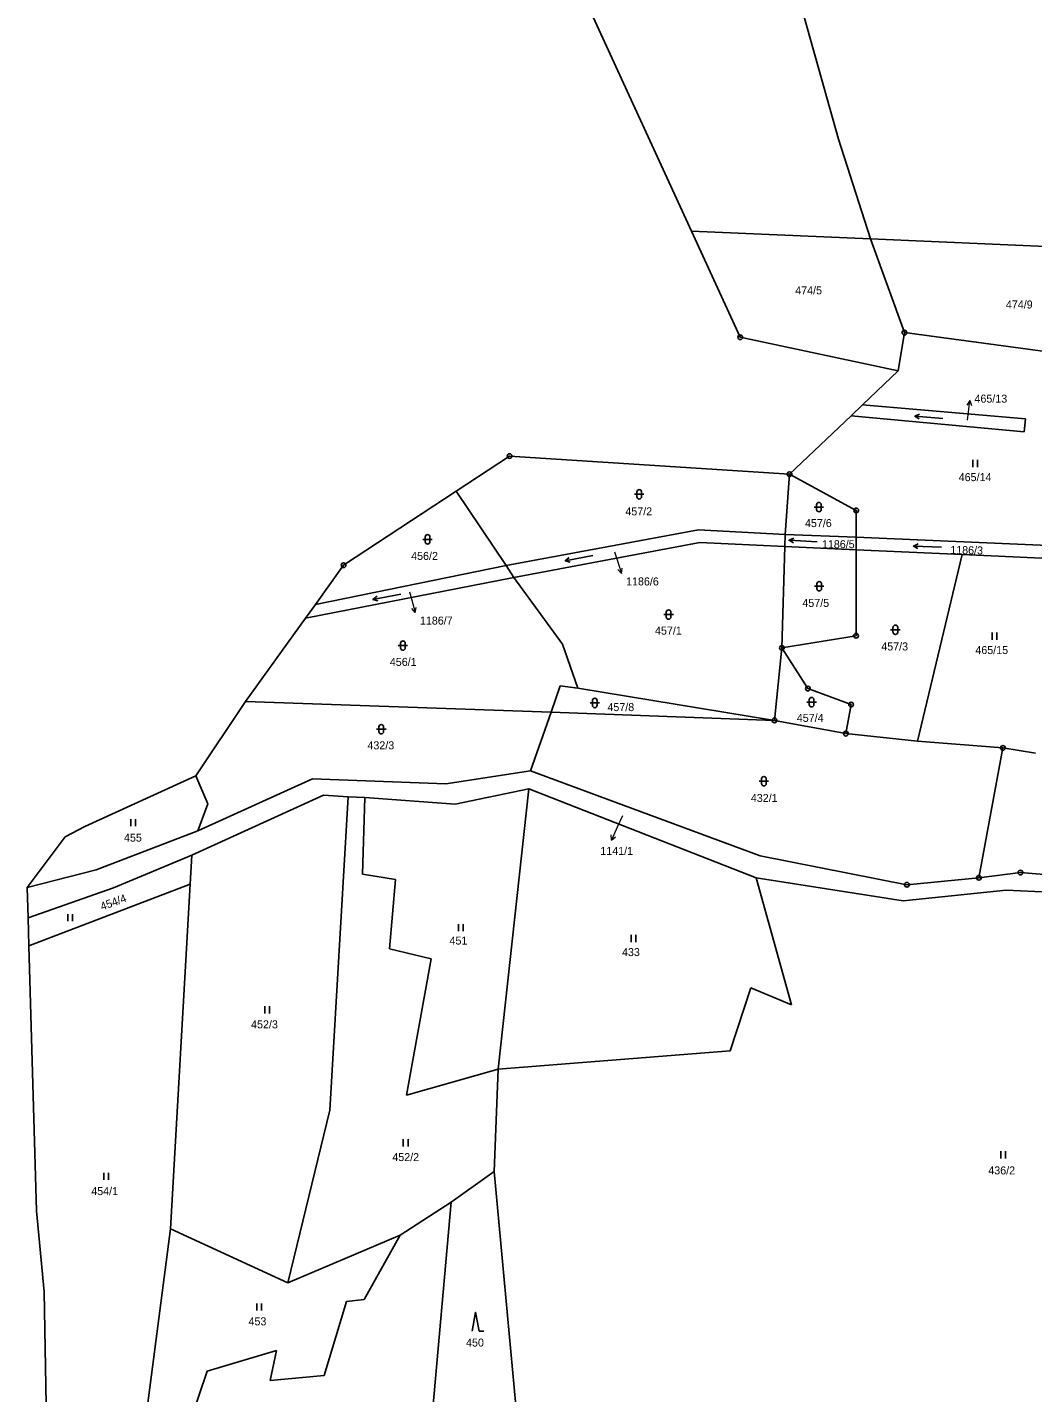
# Model space of a CAD drawing. Extents: x -765428 to -762163, y -1107632 to -1104975.
# Drawn here: x -764992.6 to -764779, y -1106658.5 to -1106368.4 of the extents above; entities that cross this region are included whole.
import ezdxf
from ezdxf.enums import TextEntityAlignment as Align

# ---------------------------------------------------------------- set-up
doc = ezdxf.new("R2010")
doc.units = 0
doc.header["$LTSCALE"] = 0.68
for name, color, linetype, lineweight in [('1', 7, 'Continuous', 25), ('3', 7, 'Continuous', 25), ('7', 7, 'Continuous', 13), ('8', 7, 'Continuous', 25)]:
    doc.layers.add(name, color=color, linetype=linetype, lineweight=lineweight)
doc.layers.add('2', color=7, linetype='Continuous')

msp = doc.modelspace()

# ---------------------------------------------------------------- linework, layer by layer
at = {"layer": '1'}
for p, q in [((-764820.21, -1106392.17), (-764842.3, -1106313.43)), ((-764883.05, -1106342.89), (-764851.43, -1106411.74)), ((-764813.44, -1106413.39), (-764820.21, -1106392.17)), ((-764851.43, -1106411.74), (-764841.09, -1106434.25)), ((-764813.44, -1106413.39), (-764851.43, -1106411.74)), ((-764806.19, -1106433.29), (-764813.44, -1106413.39)), ((-764774.54, -1106415.09), (-764813.44, -1106413.39)), ((-764807.53, -1106441.42), (-764806.19, -1106433.29)), ((-764806.19, -1106433.29), (-764776.3, -1106437.3)), ((-764841.09, -1106434.25), (-764807.53, -1106441.42)), ((-764807.53, -1106441.42), (-764815.08, -1106448.6)), ((-764815.08, -1106448.6), (-764817.55, -1106450.95)), ((-764780.48, -1106451.57), (-764815.08, -1106448.6)), ((-764817.55, -1106450.95), (-764830.62, -1106463.37)), ((-764817.55, -1106450.95), (-764780.79, -1106454.35)), ((-764780.79, -1106454.35), (-764780.48, -1106451.57)), ((-764890.11, -1106459.53), (-764901.45, -1106466.99)), ((-764890.11, -1106459.53), (-764830.62, -1106463.37)), ((-764830.62, -1106463.37), (-764831.56, -1106476.15)), ((-764816.44, -1106471.05), (-764830.62, -1106463.37)), ((-764901.45, -1106466.99), (-764925.37, -1106482.72)), ((-764890.79, -1106482.8), (-764901.45, -1106466.99)), ((-764816.45, -1106476.74), (-764816.44, -1106471.05)), ((-764849.95, -1106475.18), (-764890.79, -1106482.8)), ((-764831.56, -1106476.15), (-764849.95, -1106475.18)), ((-764831.56, -1106476.15), (-764831.63, -1106478.71)), ((-764831.56, -1106476.15), (-764816.45, -1106476.74)), ((-764816.46, -1106479.44), (-764816.45, -1106476.74)), ((-764768.76, -1106478.81), (-764816.45, -1106476.74)), ((-764849.66, -1106477.86), (-764889.19, -1106485.35)), ((-764831.63, -1106478.71), (-764849.66, -1106477.86)), ((-764831.63, -1106478.71), (-764832.23, -1106500.29)), ((-764831.63, -1106478.71), (-764816.46, -1106479.44)), ((-764816.49, -1106497.68), (-764816.46, -1106479.44)), ((-764816.46, -1106479.44), (-764793.94, -1106480.43)), ((-764925.37, -1106482.72), (-764931.35, -1106491.03)), ((-764793.94, -1106480.43), (-764803.42, -1106520.11)), ((-764793.94, -1106480.43), (-764769.45, -1106481.55)), ((-764889.19, -1106485.35), (-764933.44, -1106493.94)), ((-764890.79, -1106482.8), (-764931.35, -1106491.03)), ((-764890.79, -1106482.8), (-764889.19, -1106485.35)), ((-764889.19, -1106485.35), (-764878.85, -1106499.51)), ((-764931.35, -1106491.03), (-764933.44, -1106493.94)), ((-764933.44, -1106493.94), (-764946.19, -1106511.65)), ((-764878.85, -1106499.51), (-764875.56, -1106508.85)), ((-764832.23, -1106500.29), (-764816.49, -1106497.68)), ((-764832.23, -1106500.29), (-764833.82, -1106515.67)), ((-764826.72, -1106508.93), (-764832.23, -1106500.29)), ((-764879.35, -1106508.35), (-764881.26, -1106513.95)), ((-764875.56, -1106508.85), (-764879.35, -1106508.35)), ((-764875.56, -1106508.85), (-764833.82, -1106515.67)), ((-764946.19, -1106511.65), (-764956.75, -1106527.47)), ((-764881.26, -1106513.95), (-764946.19, -1106511.65)), ((-764817.53, -1106512.31), (-764826.72, -1106508.93)), ((-764881.26, -1106513.95), (-764885.67, -1106526.41)), ((-764833.82, -1106515.67), (-764881.26, -1106513.95)), ((-764818.65, -1106518.5), (-764817.53, -1106512.31)), ((-764833.82, -1106515.67), (-764818.65, -1106518.5)), ((-764803.42, -1106520.11), (-764818.65, -1106518.5)), ((-764785.27, -1106521.53), (-764803.42, -1106520.11)), ((-764790.38, -1106549.11), (-764785.27, -1106521.53)), ((-764778.34, -1106522.67), (-764785.27, -1106521.53)), ((-764956.75, -1106527.47), (-764980.36, -1106538.21)), ((-764954.21, -1106533.39), (-764956.75, -1106527.47)), ((-764931.99, -1106528.09), (-764956.34, -1106539.15)), ((-764903.66, -1106529.13), (-764931.99, -1106528.09)), ((-764885.67, -1106526.41), (-764903.66, -1106529.13)), ((-764836.86, -1106544.45), (-764885.67, -1106526.41)), ((-764929.61, -1106531.6), (-764957.64, -1106544.3)), ((-764924.36, -1106531.89), (-764929.61, -1106531.6)), ((-764928.29, -1106598.51), (-764924.36, -1106531.89)), ((-764920.84, -1106532.09), (-764924.36, -1106531.89)), ((-764886.02, -1106530.21), (-764901.68, -1106533.48)), ((-764886.02, -1106530.21), (-764892.51, -1106589.82)), ((-764837.67, -1106549.14), (-764886.02, -1106530.21)), ((-764956.34, -1106539.15), (-764954.21, -1106533.39)), ((-764920.84, -1106532.09), (-764921.31, -1106548.33)), ((-764901.68, -1106533.48), (-764920.84, -1106532.09)), ((-764984.55, -1106540.45), (-764992.56, -1106551.2)), ((-764984.55, -1106540.45), (-764980.36, -1106538.21)), ((-764977.9, -1106547.43), (-764956.34, -1106539.15)), ((-764957.64, -1106544.3), (-764974.26, -1106551.27)), ((-764957.64, -1106544.3), (-764957.99, -1106550.47)), ((-764805.66, -1106550.62), (-764836.86, -1106544.45)), ((-764992.56, -1106551.2), (-764977.9, -1106547.43)), ((-764921.31, -1106548.33), (-764914.3, -1106549.51)), ((-764837.67, -1106549.14), (-764806.44, -1106554.04)), ((-764830.22, -1106576.1), (-764837.67, -1106549.14)), ((-764790.38, -1106549.11), (-764805.66, -1106550.62)), ((-764781.56, -1106548.01), (-764790.38, -1106549.11)), ((-764762.72, -1106549.59), (-764781.56, -1106548.01)), ((-764992.56, -1106551.2), (-764992.38, -1106557.61)), ((-764957.99, -1106550.47), (-764992.21, -1106563.59)), ((-764957.99, -1106550.47), (-764962.13, -1106623.71)), ((-764914.3, -1106549.51), (-764915.64, -1106564.19)), ((-764806.44, -1106554.04), (-764784.56, -1106551.79)), ((-764784.56, -1106551.79), (-764763.22, -1106552.76)), ((-764992.21, -1106563.59), (-764990.59, -1106619.89)), ((-764915.64, -1106564.19), (-764906.73, -1106566.32)), ((-764906.73, -1106566.32), (-764911.98, -1106595.3)), ((-764843.2, -1106585.88), (-764838.86, -1106572.51)), ((-764838.86, -1106572.51), (-764830.22, -1106576.1)), ((-764892.51, -1106589.82), (-764843.2, -1106585.88)), ((-764911.98, -1106595.3), (-764892.51, -1106589.82)), ((-764893.36, -1106611.55), (-764892.51, -1106589.82)), ((-764937.24, -1106635.16), (-764928.29, -1106598.51)), ((-764902.48, -1106618.07), (-764893.36, -1106611.55)), ((-764887.32, -1106677.27), (-764893.36, -1106611.55)), ((-764913.33, -1106625.08), (-764902.48, -1106618.07)), ((-764907.58, -1106675.36), (-764902.48, -1106618.07)), ((-764990.59, -1106619.89), (-764988.99, -1106637.11)), ((-764973.43, -1106710.55), (-764962.13, -1106623.71)), ((-764962.13, -1106623.71), (-764937.24, -1106635.16)), ((-764937.24, -1106635.16), (-764913.33, -1106625.08)), ((-764913.33, -1106625.08), (-764920.97, -1106638.75)), ((-764988.99, -1106637.11), (-764988.11, -1106683.48)), ((-764924.71, -1106639.18), (-764929.48, -1106654.91)), ((-764920.97, -1106638.75), (-764924.71, -1106639.18)), ((-764939.65, -1106649.54), (-764954.33, -1106653.95)), ((-764940.93, -1106655.97), (-764939.65, -1106649.54)), ((-764954.33, -1106653.95), (-764973.43, -1106710.55)), ((-764929.48, -1106654.91), (-764940.93, -1106655.97))]:
    msp.add_line(p, q, dxfattribs=at)
msp.add_lwpolyline([(-764974.26, -1106551.27), (-764992.38, -1106557.61), (-764992.21, -1106563.59)], dxfattribs=at)
at = {"layer": '3'}
for p, q in [((-764803.985, -1106451.039), (-764802.968, -1106450.624)), ((-764791.661, -1106461.84), (-764791.661, -1106460.34)), ((-764790.66, -1106461.84), (-764790.66, -1106460.34)), ((-764863.541, -1106467.641), (-764861.539, -1106467.641)), ((-764863.041, -1106467.141), (-764863.041, -1106468.142)), ((-764862.039, -1106468.142), (-764862.039, -1106467.141)), ((-764825.371, -1106470.361), (-764823.369, -1106470.361)), ((-764824.871, -1106469.861), (-764824.871, -1106470.862)), ((-764823.869, -1106470.862), (-764823.869, -1106469.861)), ((-764908.011, -1106476.711), (-764908.011, -1106477.712)), ((-764907.009, -1106477.712), (-764907.009, -1106476.711)), ((-764908.511, -1106477.211), (-764906.509, -1106477.211)), ((-764830.713, -1106477.414), (-764829.711, -1106476.964)), ((-764804.295, -1106478.636), (-764803.301, -1106478.169)), ((-764878.263, -1106481.767), (-764877.4, -1106481.089)), ((-764825.301, -1106487.181), (-764823.299, -1106487.181)), ((-764824.801, -1106486.681), (-764824.801, -1106487.682)), ((-764823.799, -1106487.682), (-764823.799, -1106486.681)), ((-764919.113, -1106489.987), (-764918.25, -1106489.309)), ((-764857.301, -1106493.191), (-764855.299, -1106493.191)), ((-764856.801, -1106492.691), (-764856.801, -1106493.692)), ((-764855.799, -1106493.692), (-764855.799, -1106492.691)), ((-764809.131, -1106496.431), (-764807.129, -1106496.431)), ((-764808.631, -1106495.931), (-764808.631, -1106496.932)), ((-764807.629, -1106496.932), (-764807.629, -1106495.931)), ((-764787.581, -1106498.53), (-764787.581, -1106497.03)), ((-764786.58, -1106498.53), (-764786.58, -1106497.03)), ((-764913.751, -1106499.781), (-764911.749, -1106499.781)), ((-764913.251, -1106499.281), (-764913.251, -1106500.282)), ((-764912.249, -1106500.282), (-764912.249, -1106499.281)), ((-764872.491, -1106511.481), (-764872.491, -1106512.482)), ((-764871.489, -1106512.482), (-764871.489, -1106511.481)), ((-764826.421, -1106511.311), (-764826.421, -1106512.312)), ((-764825.419, -1106512.312), (-764825.419, -1106511.311)), ((-764872.991, -1106511.981), (-764870.989, -1106511.981)), ((-764826.921, -1106511.811), (-764824.919, -1106511.811)), ((-764918.351, -1106517.551), (-764916.349, -1106517.551)), ((-764917.851, -1106517.051), (-764917.851, -1106518.052)), ((-764916.849, -1106518.052), (-764916.849, -1106517.051)), ((-764837.071, -1106528.601), (-764835.069, -1106528.601)), ((-764836.571, -1106528.101), (-764836.571, -1106529.102)), ((-764835.569, -1106529.102), (-764835.569, -1106528.101)), ((-764970.551, -1106538.15), (-764970.551, -1106536.65)), ((-764969.55, -1106538.15), (-764969.55, -1106536.65)), ((-764983.971, -1106558.35), (-764983.971, -1106556.85)), ((-764982.97, -1106558.35), (-764982.97, -1106556.85)), ((-764900.961, -1106560.45), (-764900.961, -1106558.95)), ((-764899.96, -1106560.45), (-764899.96, -1106558.95)), ((-764864.261, -1106562.78), (-764864.261, -1106561.28)), ((-764863.26, -1106562.78), (-764863.26, -1106561.28)), ((-764942.091, -1106577.93), (-764942.091, -1106576.43)), ((-764941.09, -1106577.93), (-764941.09, -1106576.43)), ((-764912.671, -1106606.2), (-764912.671, -1106604.7)), ((-764911.67, -1106606.2), (-764911.67, -1106604.7)), ((-764785.711, -1106608.74), (-764785.711, -1106607.24)), ((-764784.71, -1106608.74), (-764784.71, -1106607.24)), ((-764976.311, -1106613.34), (-764976.311, -1106611.84)), ((-764975.31, -1106613.34), (-764975.31, -1106611.84)), ((-764943.791, -1106641.06), (-764943.791, -1106639.56)), ((-764942.79, -1106641.06), (-764942.79, -1106639.56)), ((-764896.57, -1106645.45), (-764895.574, -1106645.45))]:
    msp.add_line(p, q, dxfattribs=at)
for points in [[(-764798.008, -1106451.561), (-764803.985, -1106451.039), (-764803.055, -1106451.623)], [(-764824.721, -1106477.728), (-764830.713, -1106477.414), (-764829.763, -1106477.965)], [(-764798.299, -1106478.846), (-764804.295, -1106478.636), (-764803.336, -1106479.171)], [(-764872.374, -1106480.622), (-764878.263, -1106481.767), (-764877.208, -1106482.073)], [(-764913.224, -1106488.842), (-764919.113, -1106489.987), (-764918.058, -1106490.293)], [(-764896.57, -1106645.45), (-764897.32, -1106641.45), (-764898.07, -1106645.45)]]:
    msp.add_lwpolyline(points, dxfattribs=at)
for centre, start, end in [((-764862.54, -1106467.1409), 0, 180), ((-764862.54, -1106468.1409), 180, 359.98789), ((-764824.37, -1106469.8609), 0, 180), ((-764824.37, -1106470.8609), 180, 359.98789), ((-764907.51, -1106476.7109), 0, 180), ((-764907.51, -1106477.7109), 180, 359.98789), ((-764824.3, -1106486.6809), 0, 180), ((-764824.3, -1106487.6809), 180, 359.98789), ((-764856.3, -1106492.6909), 0, 180), ((-764856.3, -1106493.6909), 180, 359.98789), ((-764808.13, -1106495.9309), 0, 180), ((-764808.13, -1106496.9309), 180, 359.98789), ((-764912.75, -1106499.2809), 0, 180), ((-764912.75, -1106500.2809), 180, 359.98789), ((-764871.99, -1106511.4809), 0, 180), ((-764825.92, -1106511.3109), 0, 180), ((-764871.99, -1106512.4809), 180, 359.98789), ((-764825.92, -1106512.3109), 180, 359.98789), ((-764917.35, -1106517.0509), 0, 180), ((-764917.35, -1106518.0509), 180, 359.98789), ((-764836.07, -1106528.1009), 0, 180), ((-764836.07, -1106529.1009), 180, 359.98789)]:
    msp.add_arc(centre, 0.5, start, end, dxfattribs=at)
at = {"layer": '7'}
for p, q in [((-764792.336, -1106447.735), (-764792.939, -1106448.679)), ((-764866.333, -1106484.434), (-764866.166, -1106483.327)), ((-764910.153, -1106492.769), (-764909.929, -1106491.672)), ((-764868.431, -1106541.132), (-764867.566, -1106540.42))]:
    msp.add_line(p, q, dxfattribs=at)
for points in [[(-764792.78, -1106451.86), (-764792.65, -1106450.72), (-764792.336, -1106447.735), (-764791.943, -1106448.784)], [(-764867.81, -1106479.85), (-764867.26, -1106481.58), (-764866.333, -1106484.434), (-764867.118, -1106483.636)], [(-764911.35, -1106488.35), (-764910.93, -1106489.87), (-764910.153, -1106492.769), (-764910.896, -1106491.931)], [(-764866.13, -1106535.93), (-764867.21, -1106538.39), (-764868.431, -1106541.132), (-764868.481, -1106540.013)]]:
    msp.add_lwpolyline(points, dxfattribs=at)
at = {"layer": '8'}
for centre, radius in [((-764806.19, -1106433.2899), 0.5), ((-764806.19, -1106433.2899), 0.0303), ((-764841.09, -1106434.2499), 0.5), ((-764841.09, -1106434.2499), 0.0303), ((-764890.11, -1106459.5299), 0.5), ((-764890.11, -1106459.5299), 0.0303), ((-764830.62, -1106463.3699), 0.5), ((-764830.62, -1106463.3699), 0.0303), ((-764816.44, -1106471.0499), 0.5), ((-764816.44, -1106471.0499), 0.0303), ((-764925.37, -1106482.7199), 0.5), ((-764925.37, -1106482.7199), 0.0303), ((-764816.49, -1106497.6799), 0.5), ((-764832.23, -1106500.2899), 0.5), ((-764816.49, -1106497.6799), 0.0303), ((-764832.23, -1106500.2899), 0.0303), ((-764826.72, -1106508.9299), 0.5), ((-764826.72, -1106508.9299), 0.0303), ((-764817.53, -1106512.3099), 0.5), ((-764817.53, -1106512.3099), 0.0303), ((-764833.82, -1106515.6699), 0.5), ((-764833.82, -1106515.6699), 0.0303), ((-764818.65, -1106518.4999), 0.5), ((-764818.65, -1106518.4999), 0.0303), ((-764785.27, -1106521.5299), 0.5), ((-764785.27, -1106521.5299), 0.0303), ((-764790.38, -1106549.1099), 0.5), ((-764790.38, -1106549.1099), 0.0303), ((-764781.56, -1106548.0099), 0.5), ((-764781.56, -1106548.0099), 0.0303), ((-764805.66, -1106550.6199), 0.5), ((-764805.66, -1106550.6199), 0.0303)]:
    msp.add_circle(centre, radius, dxfattribs=at)

# ---------------------------------------------------------------- texts
at = {"layer": '2'}
for s, p in [('474/5', (-764826.56, -1106425.155)), ('474/9', (-764781.8, -1106428.155)), ('457/1', (-764856.35, -1106497.455)), ('457/8', (-764866.46, -1106513.705)), ('432/3', (-764917.45, -1106521.825)), ('432/1', (-764835.99, -1106533.015)), ('451', (-764900.959, -1106563.315)), ('433', (-764864.309, -1106565.765)), ('452/3', (-764942.17, -1106581.115)), ('452/2', (-764912.16, -1106609.325)), ('454/1', (-764976.13, -1106616.555)), ('453', (-764943.669, -1106644.225))]:
    msp.add_text(s, height=1.7, dxfattribs=at).set_placement(p, align=Align.CENTER)
for s, p in [('465/13', (-764791.32, -1106448.165)), ('465/14', (-764794.67, -1106464.845)), ('457/2', (-764865.49, -1106472.115)), ('457/6', (-764827.33, -1106474.605)), ('456/2', (-764911.01, -1106481.585)), ('1186/5', (-764823.73, -1106479.095)), ('1186/6', (-764865.34, -1106487.005)), ('457/5', (-764827.89, -1106491.575)), ('1186/7', (-764909.14, -1106495.325)), ('457/3', (-764811.12, -1106500.815)), ('465/15', (-764791.13, -1106501.585)), ('456/1', (-764915.54, -1106504.105)), ('457/4', (-764829.07, -1106516.005)), ('455', (-764972.02, -1106541.445)), ('436/2', (-764788.38, -1106612.155)), ('450', (-764899.34, -1106648.735))]:
    msp.add_text(s, height=1.7, dxfattribs=at).set_placement(p)
msp.add_text('1186/3', height=1.7, rotation=359, dxfattribs=at).set_placement((-764796.477, -1106480.304))
msp.add_text('1141/1', height=1.7, dxfattribs=at).set_placement((-764863.859, -1106544.275), align=Align.RIGHT)
msp.add_text('454/4', height=1.7, rotation=20, dxfattribs=at).set_placement((-764974.0062, -1106555.1152), align=Align.CENTER)

doc.saveas('drawing.dxf')
